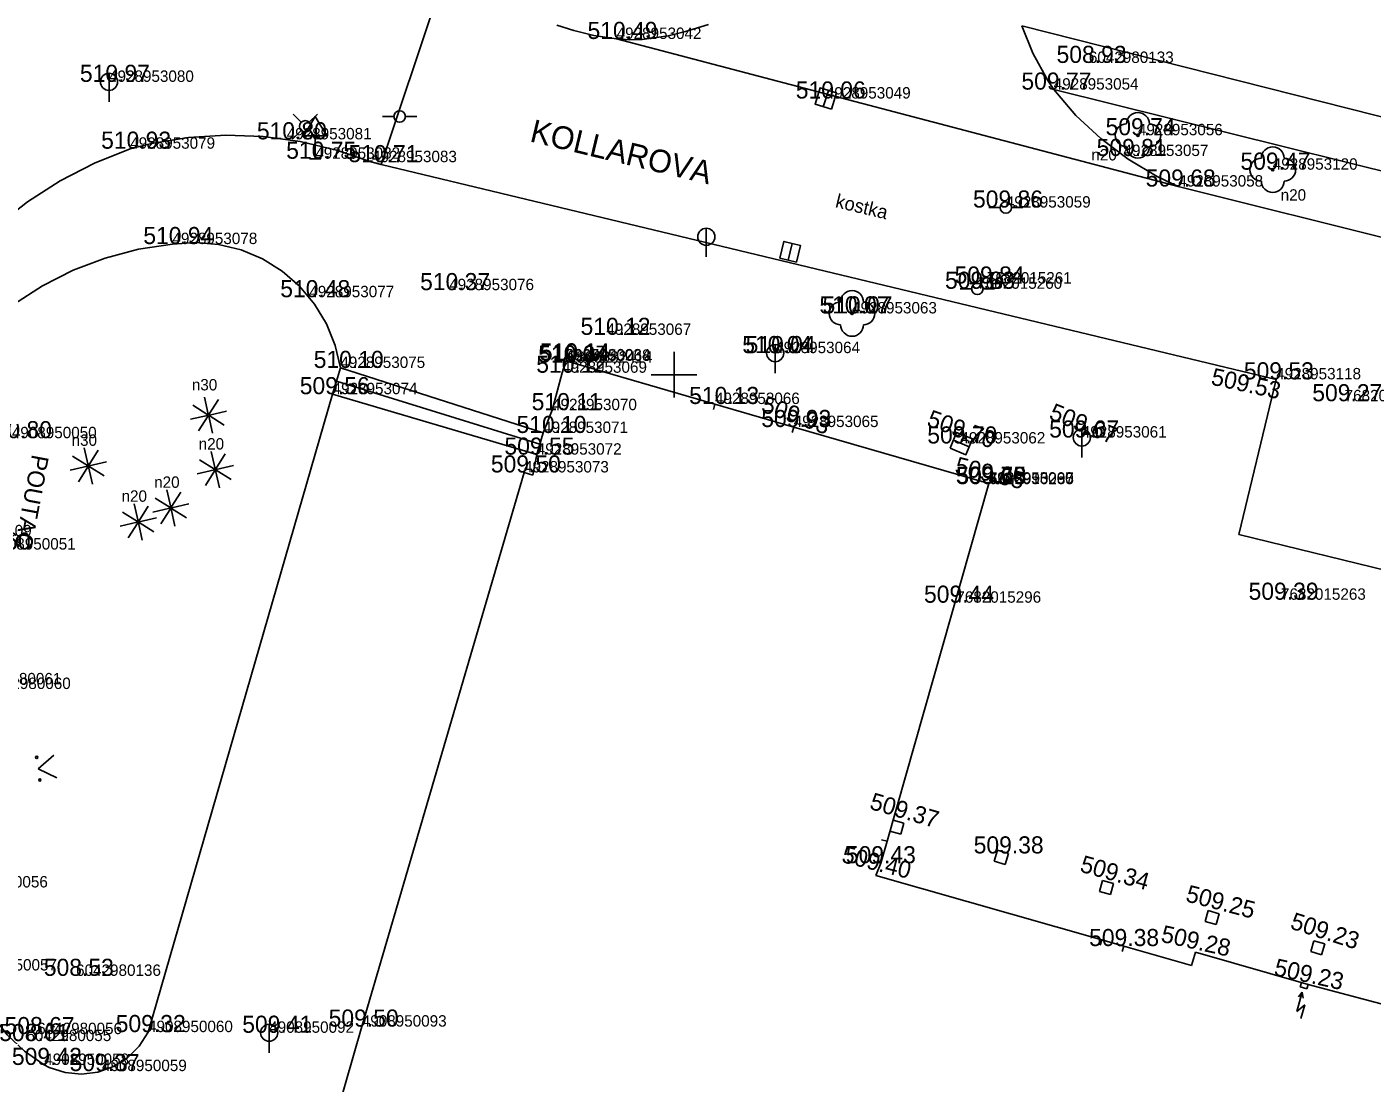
# Model space of a CAD drawing. Extents: x -669251 to -668549, y -1128351 to -1127698.
# Drawn here: x -668828.4 to -668769.4, y -1128181 to -1128134.8 of the extents above; entities that cross this region are included whole.
import ezdxf

# ---------------------------------------------------------------- set-up
doc = ezdxf.new("R2010")
doc.units = 0
for name, color, linetype in [('Vrstva 1', 7, 'Continuous'), ('Vrstva 10', 7, 'Continuous'), ('Vrstva 11', 7, 'Continuous'), ('Vrstva 2', 7, 'Continuous'), ('Vrstva 22', 7, 'Continuous'), ('Vrstva 24', 7, 'Continuous'), ('Vrstva 27', 7, 'Continuous'), ('Vrstva 28', 7, 'Continuous'), ('Vrstva 3', 7, 'Continuous'), ('Vrstva 31', 7, 'Continuous'), ('Vrstva 34', 7, 'Continuous'), ('Vrstva 36', 7, 'Continuous'), ('Vrstva 4', 7, 'Continuous'), ('Vrstva 40', 7, 'Continuous'), ('Vrstva 42', 7, 'Continuous'), ('Vrstva 45', 7, 'Continuous'), ('Vrstva 47', 7, 'Continuous'), ('Vrstva 5', 7, 'Continuous'), ('Vrstva 6', 7, 'Continuous'), ('Vrstva 61', 7, 'Continuous')]:
    doc.layers.add(name, color=color, linetype=linetype)

msp = doc.modelspace()

# ---------------------------------------------------------------- linework, layer by layer
at = {"layer": 'Vrstva 1'}
for p, q in [((-668802.52, -1128135.28), (-668802.52, -1128135.28)), ((-668781.82, -1128136.33), (-668781.82, -1128136.33)), ((-668824.77, -1128137.16), (-668824.77, -1128137.16)), ((-668793.35, -1128137.89), (-668793.35, -1128137.89)), ((-668783.36, -1128137.5), (-668783.36, -1128137.5)), ((-668816.98, -1128139.68), (-668816.98, -1128139.68)), ((-668779.67, -1128139.5), (-668779.67, -1128139.5)), ((-668823.84, -1128140.09), (-668823.84, -1128140.09)), ((-668815.73, -1128140.53), (-668815.73, -1128140.53)), ((-668813.24, -1128140.68), (-668813.24, -1128140.68)), ((-668780.3, -1128140.41), (-668780.3, -1128140.41)), ((-668773.76, -1128141.01), (-668773.76, -1128141.01)), ((-668777.9, -1128141.75), (-668777.9, -1128141.75)), ((-668785.46, -1128142.67), (-668785.46, -1128142.67)), ((-668821.99, -1128144.27), (-668821.99, -1128144.27)), ((-668786.71, -1128146.23), (-668786.71, -1128146.23)), ((-668786.29, -1128146), (-668786.29, -1128146)), ((-668815.99, -1128146.6), (-668815.99, -1128146.6)), ((-668809.86, -1128146.29), (-668809.86, -1128146.29)), ((-668792.2, -1128147.31), (-668792.2, -1128147.31)), ((-668802.97, -1128148.25), (-668802.97, -1128148.25)), ((-668795.57, -1128149.05), (-668795.57, -1128149.05)), ((-668814.63, -1128149.7), (-668814.63, -1128149.7)), ((-668804.76, -1128149.368), (-668804.76, -1128149.368)), ((-668804.75, -1128149.39), (-668804.75, -1128149.39)), ((-668804.665, -1128149.466), (-668804.665, -1128149.466)), ((-668804.91, -1128149.91), (-668804.91, -1128149.91)), ((-668773.61, -1128150.2), (-668773.61, -1128150.2)), ((-668814.97, -1128150.85), (-668814.97, -1128150.85)), ((-668798.21, -1128151.28), (-668798.21, -1128151.28)), ((-668770.61, -1128151.16), (-668770.61, -1128151.16)), ((-668805.35, -1128151.55), (-668805.35, -1128151.55)), ((-668805.74, -1128152.55), (-668805.74, -1128152.55)), ((-668794.76, -1128152.29), (-668794.76, -1128152.29)), ((-668787.45, -1128153.01), (-668787.45, -1128153.01)), ((-668782.13, -1128152.75), (-668782.13, -1128152.75)), ((-668806.02, -1128153.5), (-668806.02, -1128153.5)), ((-668806.58, -1128154.28), (-668806.58, -1128154.28)), ((-668786.21, -1128154.77), (-668786.21, -1128154.77)), ((-668786.2, -1128154.78), (-668786.2, -1128154.78)), ((-668786.196, -1128154.794), (-668786.196, -1128154.794)), ((-668787.63, -1128159.99), (-668787.63, -1128159.99)), ((-668773.4, -1128159.86), (-668773.4, -1128159.86)), ((-668826.213, -1128176.346), (-668826.213, -1128176.346)), ((-668813.69, -1128178.57), (-668813.69, -1128178.57)), ((-668827.919, -1128178.899), (-668827.919, -1128178.899)), ((-668823.06, -1128178.81), (-668823.06, -1128178.81)), ((-668817.75, -1128178.84), (-668817.75, -1128178.84)), ((-668827.61, -1128180.25), (-668827.61, -1128180.25)), ((-668825.08, -1128180.52), (-668825.08, -1128180.52))]:
    msp.add_line(p, q, dxfattribs=at)
at = {"layer": 'Vrstva 10'}
for p, q in [((-668784.765, -1128134.701), (-668756.23, -1128141.93)), ((-668754.43, -1128144.69), (-668783.36, -1128137.5)), ((-668812.839, -1128140.776), (-668813.24, -1128140.68)), ((-668773.61, -1128150.2), (-668812.839, -1128140.776)), ((-668777.9, -1128141.75), (-668755.115, -1128147.436)), ((-668775.245, -1128157.006), (-668773.61, -1128150.2)), ((-668814.97, -1128150.85), (-668823.06, -1128178.81)), ((-668775.245, -1128157.006), (-668739.5, -1128165.72))]:
    msp.add_line(p, q, dxfattribs=at)
for points in [[(-668798.5, -1128134.65), (-668799.499, -1128134.957), (-668800.258, -1128135.138), (-668801.397, -1128135.298), (-668801.962, -1128135.314), (-668802.52, -1128135.28), (-668803.524, -1128135.123), (-668804.391, -1128134.912), (-668805.141, -1128134.673)], [(-668784.765, -1128134.701), (-668784.281, -1128135.897), (-668783.622, -1128137.1), (-668783.36, -1128137.5)], [(-668783.36, -1128137.5), (-668782.385, -1128138.63), (-668781.295, -1128139.649), (-668780.102, -1128140.545), (-668778.82, -1128141.309), (-668777.9, -1128141.75)], [(-668813.24, -1128140.68), (-668814.793, -1128140.152), (-668816.39, -1128139.777), (-668818.016, -1128139.56), (-668819.655, -1128139.503), (-668821.292, -1128139.605), (-668822.912, -1128139.866), (-668823.84, -1128140.09)], [(-668823.84, -1128140.09), (-668825.413, -1128140.722), (-668826.918, -1128141.499), (-668828.345, -1128142.414), (-668829.678, -1128143.46), (-668830.907, -1128144.627), (-668832.02, -1128145.904), (-668832.72, -1128146.85)], [(-668821.99, -1128144.27), (-668823.479, -1128144.498), (-668824.936, -1128144.882), (-668826.345, -1128145.418), (-668827.688, -1128146.101), (-668828.951, -1128146.922), (-668830.121, -1128147.872), (-668831.183, -1128148.941), (-668832.07, -1128150.04)], [(-668814.63, -1128149.7), (-668814.859, -1128148.71), (-668815.239, -1128147.769), (-668815.763, -1128146.899), (-668816.417, -1128146.121), (-668817.184, -1128145.456), (-668818.047, -1128144.92), (-668818.983, -1128144.525), (-668819.969, -1128144.282), (-668820.981, -1128144.196), (-668821.99, -1128144.27)], [(-668827.61, -1128180.25), (-668828.471, -1128179.652), (-668829.232, -1128178.93), (-668829.873, -1128178.101), (-668830.382, -1128177.184), (-668830.77, -1128176.11)], [(-668823.06, -1128178.81), (-668823.449, -1128179.422), (-668823.962, -1128179.935), (-668824.575, -1128180.323), (-668825.258, -1128180.568), (-668825.978, -1128180.657), (-668826.699, -1128180.587), (-668827.389, -1128180.361), (-668827.61, -1128180.25)]]:
    msp.add_lwpolyline(points, dxfattribs=at)
at = {"layer": 'Vrstva 11'}
for p, q in [((-668809.839, -1128131.794), (-668812.839, -1128140.776)), ((-668777.9, -1128141.75), (-668802.52, -1128135.28)), ((-668814.63, -1128149.7), (-668814.8, -1128150.276)), ((-668805.74, -1128152.55), (-668814.63, -1128149.7)), ((-668814.8, -1128150.276), (-668814.97, -1128150.85)), ((-668805.883, -1128153.034), (-668814.8, -1128150.276)), ((-668814.97, -1128150.85), (-668806.02, -1128153.5))]:
    msp.add_line(p, q, dxfattribs=at)
at = {"layer": 'Vrstva 22'}
for p, q in [((-668820.444, -1128151.75), (-668821.1, -1128151.336)), ((-668820.418, -1128151.73), (-668820.59, -1128150.976)), ((-668819.976, -1128151.08), (-668820.39, -1128151.736)), ((-668821.204, -1128151.95), (-668820.45, -1128151.778)), ((-668820.43, -1128151.804), (-668820.844, -1128152.46)), ((-668820.402, -1128151.81), (-668820.23, -1128152.564)), ((-668819.72, -1128152.204), (-668820.376, -1128151.79)), ((-668820.37, -1128151.762), (-668819.616, -1128151.59)), ((-668825.688, -1128153.96), (-668825.86, -1128153.206)), ((-668825.246, -1128153.31), (-668825.66, -1128153.966)), ((-668825.714, -1128153.98), (-668826.37, -1128153.566)), ((-668825.64, -1128153.992), (-668824.886, -1128153.82)), ((-668820.144, -1128154.14), (-668820.8, -1128153.726)), ((-668820.118, -1128154.12), (-668820.29, -1128153.366)), ((-668819.676, -1128153.47), (-668820.09, -1128154.126)), ((-668826.474, -1128154.18), (-668825.72, -1128154.008)), ((-668825.7, -1128154.034), (-668826.114, -1128154.69)), ((-668825.672, -1128154.04), (-668825.5, -1128154.794)), ((-668824.99, -1128154.434), (-668825.646, -1128154.02)), ((-668820.904, -1128154.34), (-668820.15, -1128154.168)), ((-668820.13, -1128154.194), (-668820.544, -1128154.85)), ((-668820.102, -1128154.2), (-668819.93, -1128154.954)), ((-668819.42, -1128154.594), (-668820.076, -1128154.18)), ((-668820.07, -1128154.152), (-668819.316, -1128153.98)), ((-668822.068, -1128155.8), (-668822.24, -1128155.046)), ((-668823.498, -1128156.41), (-668823.67, -1128155.656)), ((-668822.094, -1128155.82), (-668822.75, -1128155.406)), ((-668821.626, -1128155.15), (-668822.04, -1128155.806)), ((-668822.02, -1128155.832), (-668821.266, -1128155.66)), ((-668823.524, -1128156.43), (-668824.18, -1128156.016)), ((-668823.056, -1128155.76), (-668823.47, -1128156.416)), ((-668822.854, -1128156.02), (-668822.1, -1128155.848)), ((-668822.08, -1128155.874), (-668822.494, -1128156.53)), ((-668822.052, -1128155.88), (-668821.88, -1128156.634)), ((-668821.37, -1128156.274), (-668822.026, -1128155.86)), ((-668824.284, -1128156.63), (-668823.53, -1128156.458)), ((-668823.51, -1128156.484), (-668823.924, -1128157.14)), ((-668823.482, -1128156.49), (-668823.31, -1128157.244)), ((-668822.8, -1128156.884), (-668823.456, -1128156.47)), ((-668823.45, -1128156.442), (-668822.696, -1128156.27))]:
    msp.add_line(p, q, dxfattribs=at)
for centre, radius in [((-668779.67, -1128139.5), 0.05), ((-668773.76, -1128141.01), 0.05), ((-668792.2, -1128147.31), 0.05), ((-668820.41, -1128151.77), 0.04), ((-668825.68, -1128154), 0.04), ((-668820.11, -1128154.16), 0.04), ((-668822.06, -1128155.84), 0.04), ((-668823.49, -1128156.45), 0.04)]:
    msp.add_circle(centre, radius, dxfattribs=at)
for centre, start, end in [((-668779.67, -1128139), 0, 180), ((-668780.17, -1128139.5), 90, 270), ((-668779.17, -1128139.5), 270, 90), ((-668779.67, -1128140), 180, 0), ((-668773.76, -1128140.51), 0, 180), ((-668774.26, -1128141.01), 90, 270), ((-668773.26, -1128141.01), 270, 90), ((-668773.76, -1128141.51), 180, 0), ((-668792.7, -1128147.31), 90, 270), ((-668792.2, -1128146.81), 0, 180), ((-668791.7, -1128147.31), 270, 90), ((-668792.2, -1128147.81), 180, 0)]:
    msp.add_arc(centre, 0.5, start, end, dxfattribs=at)
at = {"layer": 'Vrstva 24'}
for p, q in [((-668772.553, -1128176.829), (-668772.498, -1128176.637)), ((-668772.264, -1128176.912), (-668772.553, -1128176.829)), ((-668772.21, -1128176.72), (-668772.264, -1128176.912)), ((-668772.704, -1128177.904), (-668772.464, -1128177.063)), ((-668772.464, -1128177.063), (-668772.637, -1128177.268)), ((-668772.425, -1128177.329), (-668772.464, -1128177.063)), ((-668772.361, -1128177.612), (-668772.704, -1128177.904)), ((-668772.533, -1128178.214), (-668772.361, -1128177.612))]:
    msp.add_line(p, q, dxfattribs=at)
at = {"layer": 'Vrstva 27'}
for p, q in [((-668824.77, -1128136.785), (-668824.77, -1128138.035)), ((-668793.46, -1128138.249), (-668793.24, -1128137.531)), ((-668798.59, -1128143.575), (-668798.59, -1128144.825)), ((-668794.999, -1128144.974), (-668794.821, -1128144.246)), ((-668798.59, -1128144.72), (-668798.59, -1128144.825)), ((-668795.57, -1128148.675), (-668795.57, -1128149.925)), ((-668782.13, -1128152.375), (-668782.13, -1128153.625)), ((-668787.761, -1128152.872), (-668787.068, -1128153.159)), ((-668817.75, -1128178.465), (-668817.75, -1128179.715))]:
    msp.add_line(p, q, dxfattribs=at)
for points in [[(-668793.102, -1128138.358), (-668792.882, -1128137.641), (-668793.599, -1128137.421), (-668793.819, -1128138.138)], [(-668794.636, -1128145.063), (-668794.457, -1128144.335), (-668795.186, -1128144.156), (-668795.365, -1128144.884)], [(-668787.904, -1128153.217), (-668787.211, -1128153.504), (-668786.924, -1128152.811), (-668787.617, -1128152.524)]]:
    msp.add_lwpolyline(points, close=True, dxfattribs=at)
for centre in [(-668824.77, -1128137.16), (-668798.59, -1128143.95), (-668795.57, -1128149.05), (-668782.13, -1128152.75), (-668817.75, -1128178.84)]:
    msp.add_circle(centre, 0.375, dxfattribs=at)
at = {"layer": 'Vrstva 28'}
for p, q in [((-668812.28, -1128138.68), (-668812.78, -1128138.68)), ((-668811.78, -1128138.68), (-668811.28, -1128138.68)), ((-668785.71, -1128142.67), (-668786.21, -1128142.67)), ((-668785.21, -1128142.67), (-668784.71, -1128142.67)), ((-668786.96, -1128146.23), (-668787.46, -1128146.23)), ((-668786.54, -1128146), (-668787.04, -1128146)), ((-668786.46, -1128146.23), (-668785.96, -1128146.23)), ((-668786.04, -1128146), (-668785.54, -1128146))]:
    msp.add_line(p, q, dxfattribs=at)
for centre in [(-668812.03, -1128138.68), (-668785.46, -1128142.67), (-668786.71, -1128146.23), (-668786.29, -1128146)]:
    msp.add_circle(centre, 0.25, dxfattribs=at)
at = {"layer": 'Vrstva 31'}
for p, q in [((-668816.702, -1128138.578), (-668816.347, -1128138.933)), ((-668815.993, -1128138.932), (-668815.639, -1128138.579)), ((-668816.347, -1128139.286), (-668816.7, -1128139.64)), ((-668815.994, -1128139.285), (-668815.639, -1128139.64))]:
    msp.add_line(p, q, dxfattribs=at)
msp.add_circle((-668816.17, -1128139.11), 0.25, dxfattribs=at)
at = {"layer": 'Vrstva 34'}
for p, q in [((-668816.23, -1128139.53), (-668815.73, -1128138.68)), ((-668815.73, -1128138.68), (-668815.23, -1128139.53)), ((-668816.23, -1128139.53), (-668815.23, -1128139.53)), ((-668815.73, -1128140.53), (-668815.73, -1128139.53)), ((-668815.98, -1128140.53), (-668815.48, -1128140.53))]:
    msp.add_line(p, q, dxfattribs=at)
at = {"layer": 'Vrstva 36'}
for p, q in [((-668827.193, -1128166.671), (-668827.87, -1128167.267)), ((-668827.87, -1128167.267), (-668827.06, -1128167.663))]:
    msp.add_line(p, q, dxfattribs=at)
for centre in [(-668827.937, -1128166.771), (-668827.803, -1128167.763)]:
    msp.add_circle(centre, 0.05, dxfattribs=at)
at = {"layer": 'Vrstva 5'}
for p, q in [((-668804.75, -1128149.39), (-668804.91, -1128149.91)), ((-668798.21, -1128151.28), (-668804.75, -1128149.39)), ((-668798.21, -1128151.28), (-668798.285, -1128151.258)), ((-668805.35, -1128151.55), (-668805.74, -1128152.55)), ((-668805.74, -1128152.55), (-668805.883, -1128153.034)), ((-668794.76, -1128152.29), (-668786.21, -1128154.77)), ((-668805.883, -1128153.034), (-668806.02, -1128153.5)), ((-668806.196, -1128154.392), (-668806.02, -1128153.5)), ((-668806.58, -1128154.28), (-668813.69, -1128178.57)), ((-668806.196, -1128154.392), (-668806.58, -1128154.28)), ((-668786.21, -1128154.77), (-668790.666, -1128170.448)), ((-668790.401, -1128169.516), (-668789.93, -1128169.65)), ((-668789.93, -1128169.65), (-668790.067, -1128170.131)), ((-668790.067, -1128170.131), (-668790.538, -1128169.997)), ((-668785.968, -1128171.324), (-668785.831, -1128170.843)), ((-668785.831, -1128170.843), (-668785.35, -1128170.98)), ((-668785.35, -1128170.98), (-668785.487, -1128171.461)), ((-668790.94, -1128171.41), (-668791.16, -1128171.95)), ((-668785.487, -1128171.461), (-668785.968, -1128171.324)), ((-668791.16, -1128171.95), (-668781.251, -1128174.766)), ((-668781.358, -1128172.644), (-668781.221, -1128172.163)), ((-668781.221, -1128172.163), (-668780.74, -1128172.3)), ((-668780.877, -1128172.781), (-668781.358, -1128172.644)), ((-668780.74, -1128172.3), (-668780.877, -1128172.781)), ((-668776.728, -1128173.964), (-668776.591, -1128173.483)), ((-668776.591, -1128173.483), (-668776.11, -1128173.62)), ((-668776.11, -1128173.62), (-668776.247, -1128174.101)), ((-668776.247, -1128174.101), (-668776.728, -1128173.964)), ((-668777.315, -1128175.887), (-668780.29, -1128175.04)), ((-668772.098, -1128175.284), (-668771.961, -1128174.803)), ((-668771.961, -1128174.803), (-668771.48, -1128174.94)), ((-668771.48, -1128174.94), (-668771.617, -1128175.421)), ((-668777.315, -1128175.887), (-668777.15, -1128175.31)), ((-668777.15, -1128175.31), (-668772.21, -1128176.72)), ((-668771.617, -1128175.421), (-668772.098, -1128175.284)), ((-668764.14, -1128178.86), (-668772.21, -1128176.72)), ((-668821.19, -1128204.776), (-668813.69, -1128178.57))]:
    msp.add_line(p, q, dxfattribs=at)
at = {"layer": 'Vrstva 6'}
for p, q in [((-668804.91, -1128149.91), (-668805.35, -1128151.55)), ((-668798.28, -1128151.519), (-668798.21, -1128151.28)), ((-668794.76, -1128152.29), (-668798.21, -1128151.28)), ((-668794.76, -1128152.29), (-668794.83, -1128152.529)), ((-668790.666, -1128170.448), (-668790.907, -1128170.379)), ((-668790.94, -1128171.41), (-668790.666, -1128170.448)), ((-668790.94, -1128171.41), (-668791.18, -1128171.341)), ((-668781.251, -1128174.766), (-668781.32, -1128175.007)), ((-668780.29, -1128175.04), (-668781.251, -1128174.766)), ((-668780.29, -1128175.04), (-668780.358, -1128175.28))]:
    msp.add_line(p, q, dxfattribs=at)
at = {"layer": 'Vrstva 61'}
for p, q in [((-668800, -1128149), (-668800, -1128151)), ((-668801, -1128150), (-668799, -1128150))]:
    msp.add_line(p, q, dxfattribs=at)

# ---------------------------------------------------------------- texts
at = {"layer": 'Vrstva 2'}
for s, p in [('4928953042', (-668802.52, -1128135.28)), ('6042980133', (-668781.82, -1128136.33)), ('4928953080', (-668824.77, -1128137.16)), ('4928953049', (-668793.35, -1128137.89)), ('4928953054', (-668783.36, -1128137.5)), ('4928953056', (-668779.67, -1128139.5)), ('4928953079', (-668823.84, -1128140.09)), ('4928953081', (-668816.98, -1128139.68)), ('4928953082', (-668815.73, -1128140.53)), ('4928953083', (-668813.24, -1128140.68)), ('4928953057', (-668780.3, -1128140.41)), ('4928953120', (-668773.76, -1128141.01)), ('4928953058', (-668777.9, -1128141.75)), ('4928953059', (-668785.46, -1128142.67)), ('4928953078', (-668821.99, -1128144.27)), ('7682015261', (-668786.29, -1128146)), ('4928953077', (-668815.99, -1128146.6)), ('4928953076', (-668809.86, -1128146.29)), ('7682015260', (-668786.71, -1128146.23)), ('4928953063', (-668792.2, -1128147.31)), ('4928953067', (-668802.97, -1128148.25)), ('4928953064', (-668795.57, -1128149.05)), ('4928953068', (-668804.75, -1128149.39)), ('6385990234', (-668804.76, -1128149.368)), ('5866982414', (-668804.665, -1128149.466)), ('4928953075', (-668814.63, -1128149.7)), ('4928953069', (-668804.91, -1128149.91)), ('4928953118', (-668773.61, -1128150.2)), ('4928953074', (-668814.97, -1128150.85)), ('4928953066', (-668798.21, -1128151.28)), ('7682015262', (-668770.61, -1128151.16)), ('4928953070', (-668805.35, -1128151.55)), ('4928953071', (-668805.74, -1128152.55)), ('4928953065', (-668794.76, -1128152.29)), ('4908950050', (-668829.03, -1128152.78)), ('4928953062', (-668787.45, -1128153.01)), ('4928953061', (-668782.13, -1128152.75)), ('4928953072', (-668806.02, -1128153.5)), ('4928953073', (-668806.58, -1128154.28)), ('4928953060', (-668786.21, -1128154.77)), ('7682015297', (-668786.2, -1128154.78)), ('6385990235', (-668786.196, -1128154.794)), ('6042983109', (-668831.88, -1128157.079)), ('4908950051', (-668829.95, -1128157.66)), ('7682015296', (-668787.63, -1128159.99)), ('7682015263', (-668773.4, -1128159.86)), ('6042980061', (-668830.58, -1128163.568)), ('6042980060', (-668830.166, -1128163.772)), ('4908950056', (-668831.17, -1128172.47)), ('4908950057', (-668830.77, -1128176.11)), ('6042980136', (-668826.213, -1128176.346)), ('4908950093', (-668813.69, -1128178.57)), ('6042980056', (-668827.919, -1128178.899)), ('4908950060', (-668823.06, -1128178.81)), ('4908950092', (-668817.75, -1128178.84)), ('6042980055', (-668828.39, -1128179.204)), ('4908950058', (-668827.61, -1128180.25)), ('4908950059', (-668825.08, -1128180.52))]:
    msp.add_text(s, height=0.5, dxfattribs=at).set_placement(p)
at = {"layer": 'Vrstva 3'}
for s, p in [('510.49 ', (-668803.796, -1128135.28)), ('508.93 ', (-668783.237, -1128136.33)), ('510.97 ', (-668826.046, -1128137.16)), ('509.77 ', (-668784.777, -1128137.5)), ('510.06 ', (-668794.668, -1128137.89)), ('510.80 ', (-668818.289, -1128139.68)), ('509.74 ', (-668781.087, -1128139.5)), ('510.93 ', (-668825.116, -1128140.09)), ('509.81 ', (-668781.48, -1128140.41)), ('510.75 ', (-668817.004, -1128140.53)), ('510.71 ', (-668814.277, -1128140.68)), ('509.47 ', (-668775.177, -1128141.01)), ('509.68 ', (-668779.331, -1128141.75)), ('509.86 ', (-668786.9, -1128142.67)), ('510.94 ', (-668823.266, -1128144.27)), ('510.37 ', (-668811.134, -1128146.29)), ('509.83 ', (-668788.127, -1128146.23)), ('509.84 ', (-668787.707, -1128146)), ('510.48 ', (-668817.264, -1128146.6)), ('510.07 ', (-668793.495, -1128147.31)), ('510.12 ', (-668804.102, -1128148.25)), ('510.04 ', (-668797.014, -1128149.05)), ('510.04 ', (-668796.865, -1128149.05)), ('510.10 ', (-668815.798, -1128149.7)), ('510.12 ', (-668806.042, -1128149.91)), ('510.07 ', (-668805.96, -1128149.466)), ('510.14 ', (-668805.892, -1128149.368)), ('510.14 ', (-668805.882, -1128149.39)), ('509.53 ', (-668775.027, -1128150.2)), ('509.56 ', (-668816.41, -1128150.85)), ('510.11 ', (-668806.245, -1128151.55)), ('510.13 ', (-668799.342, -1128151.28)), ('509.27 ', (-668772.027, -1128151.16)), ('509.93 ', (-668796.179, -1128152.29)), ('510.80 ', (-668830.339, -1128152.78)), ('510.10 ', (-668806.908, -1128152.55)), ('509.67 ', (-668783.561, -1128152.75)), ('509.70 ', (-668788.903, -1128153.01)), ('509.55 ', (-668807.437, -1128153.5)), ('509.50 ', (-668808.033, -1128154.28)), ('509.70 ', (-668787.653, -1128154.78)), ('509.65 ', (-668787.641, -1128154.77)), ('509.68 ', (-668787.627, -1128154.794)), ('510.60 ', (-668831.273, -1128157.66)), ('509.39 ', (-668774.82, -1128159.86)), ('509.44 ', (-668789.047, -1128159.99)), ('508.53 ', (-668827.628, -1128176.346)), ('509.32 ', (-668824.477, -1128178.81)), ('509.41 ', (-668818.93, -1128178.84)), ('509.50 ', (-668815.143, -1128178.57)), ('508.61 ', (-668829.582, -1128179.204)), ('508.67 ', (-668829.348, -1128178.899)), ('509.42 ', (-668829.027, -1128180.25)), ('509.37 ', (-668826.497, -1128180.52))]:
    msp.add_text(s, height=0.75, dxfattribs=at).set_placement(p)
for s, rotation, p in [('509.53 ', 347.76247, (-668776.504, -1128150.424)), ('509.93 ', 340.30663, (-668796.222, -1128151.601)), ('509.70 ', 340.52686, (-668788.968, -1128152.223)), ('509.67 ', 338.16768, (-668783.613, -1128151.921)), ('509.65 ', 346.48392, (-668787.735, -1128154.309)), ('509.37 ', 343.73979, (-668791.473, -1128169.019)), ('509.40 ', 345.96376, (-668792.698, -1128171.353)), ('509.34 ', 344.35775, (-668782.252, -1128171.769)), ('509.25 ', 345.39033, (-668777.617, -1128173.072)), ('509.23 ', 342.25533, (-668773.038, -1128174.261)), ('509.28 ', 347.62377, (-668778.7, -1128174.847)), ('509.23 ', 347.42724, (-668773.742, -1128176.306))]:
    msp.add_text(s, height=0.75, rotation=rotation, dxfattribs=at).set_placement(p)
at = {"layer": 'Vrstva 4'}
for s, p in [('510.07 ', (-668793.632, -1128147.31)), ('509.38 ', (-668786.87, -1128170.98)), ('509.43 ', (-668792.471, -1128171.41)), ('509.38 ', (-668781.81, -1128175.04))]:
    msp.add_text(s, height=0.75, dxfattribs=at).set_placement(p)
at = {"layer": 'Vrstva 40'}
msp.add_text('kostka', height=0.6, rotation=346.49224, dxfattribs=at).set_placement((-668792.968, -1128142.647))
at = {"layer": 'Vrstva 42'}
msp.add_text('POUTAC', height=0.75, rotation=259.32364, dxfattribs=at).set_placement((-668828.141, -1128153.463))
at = {"layer": 'Vrstva 45'}
msp.add_text('KOLLAROVA', height=1, rotation=346.49224, dxfattribs=at).set_placement((-668806.367, -1128139.763))
at = {"layer": 'Vrstva 47'}
for s, p in [('n20', (-668781.712, -1128140.603)), ('n20', (-668773.412, -1128142.366)), ('n30', (-668821.139, -1128150.684)), ('n30', (-668826.41, -1128153.114)), ('n20', (-668820.84, -1128153.274)), ('n20', (-668822.79, -1128154.954)), ('n20', (-668824.22, -1128155.564))]:
    msp.add_text(s, height=0.499, dxfattribs=at).set_placement(p)

doc.saveas('drawing.dxf')
